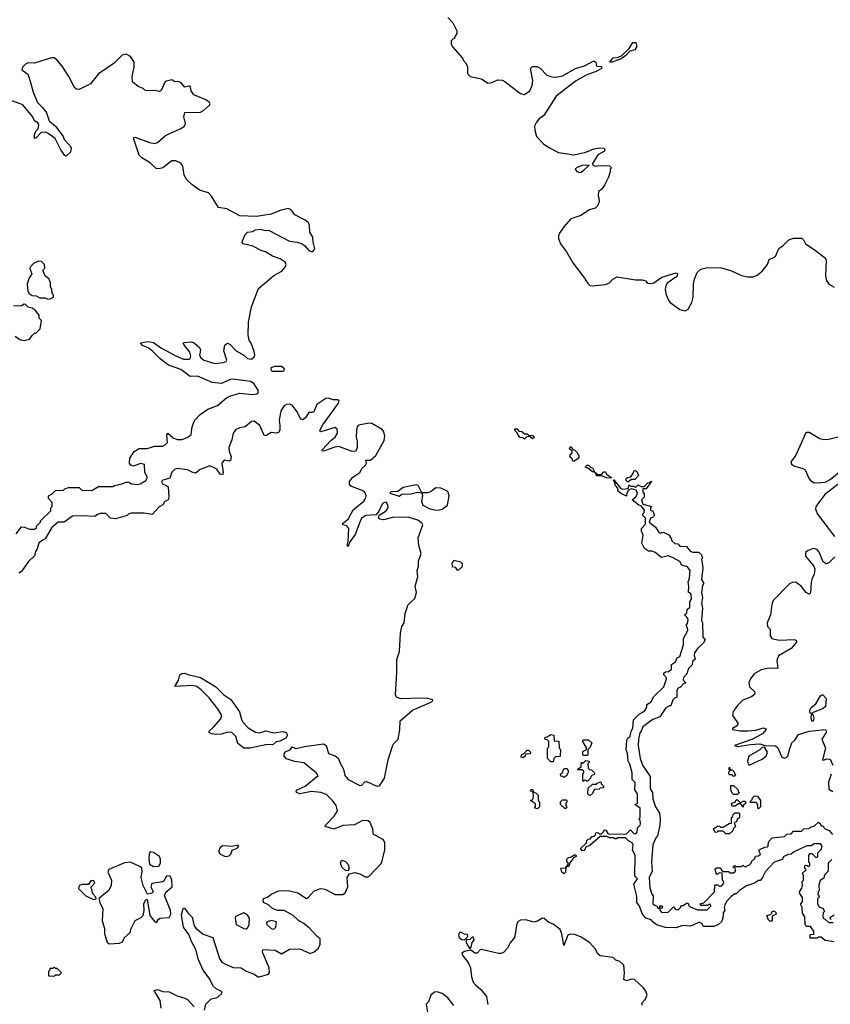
# Model space of a CAD drawing. Extents: x 2494118 to 2687960, y 757339 to 915227.
# Tile 297 of 364: x 2656340 to 2662546, y 837845 to 845379. Entities that reach past the tile are written whole.
import ezdxf

# ---------------------------------------------------------------- set-up
doc = ezdxf.new("R2010")
doc.units = 0

msp = doc.modelspace()

# ---------------------------------------------------------------- linework, layer by layer
at = {"layer": '0CON20XD'}
for points in [[(2659617.5, 845395), (2659656.7, 845355), (2659687.5, 845295), (2659687, 845273), (2659670, 845245), (2659670, 845235), (2659655, 845230), (2659643, 845217), (2659643, 845193), (2659655, 845170), (2659730, 845085), (2659735, 845070), (2659757.5, 845045), (2659767.5, 845015), (2659768.3, 844968.3), (2659790, 844945), (2659875, 844927.5), (2659925, 844892.5), (2659955, 844897.5), (2660000.7, 844919.3), (2660035, 844917.5), (2660055, 844907.5), (2660155, 844826.2), (2660175, 844813.8), (2660205, 844806.7), (2660245.9, 844834.1), (2660263.3, 844875), (2660268, 844915), (2660250, 845005), (2660265, 845020), (2660301.7, 845021.7), (2660325, 845007.5), (2660375.9, 844955.9), (2660415, 844942), (2660445, 844938.8), (2660495, 844950), (2660595, 845006.4), (2660663.8, 845025), (2660735.4, 845065.4), (2660751.4, 845055), (2660755, 845024.2), (2660795, 845021.2), (2660794.3, 845005), (2660759.2, 844985), (2660676.9, 844955), (2660595, 844910), (2660446.9, 844795), (2660352.2, 844645), (2660315, 844618.5), (2660295.6, 844595), (2660281.9, 844565), (2660282.9, 844535), (2660297.5, 844485), (2660349.6, 844429.6), (2660390.6, 844400.6), (2660465, 844363.3), (2660585, 844345.7), (2660673.4, 844366.6), (2660735, 844391.5), (2660779.1, 844399.1), (2660813.3, 844395), (2660820, 844385), (2660816.4, 844373.6), (2660766.2, 844345), (2660722.5, 844275), (2660730, 844265), (2660748.3, 844258.3), (2660785, 844263.3), (2660855, 844260), (2660870, 844245), (2660860, 844235), (2660860, 844215), (2660847.5, 844175), (2660817, 844113), (2660795, 844080), (2660770, 844065), (2660767.5, 844035), (2660776.7, 843995), (2660777.5, 843985), (2660762.5, 843955), (2660745, 843937.5), (2660702.5, 843925), (2660635, 843881.9), (2660560, 843855), (2660506.4, 843793.6), (2660471.4, 843745), (2660464.4, 843725), (2660464.5, 843704.5), (2660480, 843665), (2660525, 843603.8), (2660575, 843518.8), (2660665, 843402), (2660690.2, 843360.2), (2660705, 843345.8), (2660722.5, 843342.5), (2660825, 843351.8), (2660855.4, 843364.6), (2660881.2, 843395), (2660915, 843412.5), (2661055, 843387.7), (2661105, 843389.6), (2661131.7, 843381.7), (2661145, 843361.9), (2661175, 843359.5), (2661195.8, 843365), (2661255, 843410), (2661365, 843441.2), (2661376.4, 843436.4), (2661370, 843415), (2661297.8, 843362.2), (2661286.9, 843345), (2661282.3, 843315)], [(2660875, 845054.3), (2660857.5, 845055), (2660883.2, 845086.8), (2660915, 845089.2), (2660947.7, 845102.3), (2661005, 845160), (2661035, 845203.8), (2661055.8, 845205.8), (2661064, 845175), (2661050.3, 845149.7), (2661011.2, 845138.8), (2660980, 845105), (2660945, 845079.2), (2660875, 845054.3)], [(2656313.9, 841446.1), (2656355, 841497.5), (2656377, 841497), (2656415, 841480), (2656455, 841480), (2656468.3, 841491.7), (2656470, 841505), (2656500, 841535), (2656500, 841545), (2656578.3, 841621.7), (2656580, 841645), (2656590, 841655), (2656590, 841685), (2656560, 841715), (2656561.2, 841735), (2656590, 841750), (2656615, 841775.7), (2656675, 841780), (2656685, 841790), (2656715, 841800), (2656795, 841800), (2656815, 841780), (2656893.3, 841776.7), (2656945, 841806.2), (2657053, 841807), (2657065, 841816), (2657123.6, 841826.4), (2657155, 841840), (2657175, 841840), (2657197, 841827), (2657245, 841822.5), (2657263.3, 841826.7), (2657307, 841853), (2657320, 841875), (2657298.6, 841915), (2657296.6, 841976.6), (2657265, 841983.6), (2657212.5, 841962.5), (2657195, 841968.8), (2657180, 841985), (2657183.9, 842025), (2657216.5, 842075), (2657255, 842098), (2657315, 842097.4), (2657375, 842115.7), (2657433, 842117), (2657454.6, 842125), (2657471.8, 842145), (2657466.9, 842203.1), (2657475, 842214.2), (2657515, 842179.3), (2657545, 842166.9), (2657585, 842167.2), (2657628.6, 842185), (2657653.6, 842206.4), (2657661.1, 842265), (2657678.8, 842311.2), (2657722.9, 842357.1), (2657780.9, 842399.1), (2657855, 842426.6), (2657923.2, 842486.8), (2657955, 842501.5), (2658025, 842520.2), (2658125, 842510.4), (2658155, 842515.3), (2658165.3, 842525), (2658164.7, 842545), (2658133.3, 842595), (2658108.3, 842611.7), (2657975, 842628.9), (2657952.2, 842625), (2657885, 842594.8), (2657815, 842604.3), (2657701.1, 842651.1), (2657645, 842648.2), (2657575, 842702.4), (2657478.6, 842735), (2657415, 842783.1), (2657355.7, 842845), (2657325, 842867.5), (2657281.2, 842885), (2657264.1, 842905.9), (2657325, 842916.7), (2657365, 842908.9), (2657426.1, 842866.1), (2657535, 842806.5), (2657595, 842781.5), (2657638.9, 842781.1), (2657645.5, 842785), (2657650.9, 842805), (2657643.1, 842835), (2657596.7, 842895), (2657592.5, 842905), (2657600, 842910), (2657654.2, 842914.2), (2657675.5, 842905.6), (2657714.2, 842874.2), (2657723.8, 842855), (2657720.8, 842835), (2657716.9, 842815), (2657723.3, 842795), (2657748.8, 842775), (2657835, 842748.1), (2657897.5, 842755), (2657920, 842765), (2657926.2, 842775), (2657904, 842845), (2657911.7, 842888.3), (2657925, 842902.5), (2657935, 842903.3), (2657952.5, 842895), (2657996.7, 842845), (2658055, 842812), (2658085, 842786.2), (2658115, 842782), (2658135, 842800), (2658140, 842815), (2658135, 842840), (2658113.3, 842905), (2658098, 842928), (2658088.8, 842965), (2658092, 843065), (2658115, 843182.5), (2658168.3, 843321.7), (2658285, 843421.2), (2658346.7, 843455), (2658373.3, 843485), (2658380, 843505), (2658373, 843523), (2658335, 843548.8), (2658275, 843568.8), (2658223.3, 843603.3), (2658195, 843611.2), (2658125, 843646.7), (2658050, 843665), (2658042.5, 843675), (2658045, 843687.5), (2658067.5, 843735), (2658085, 843752.5), (2658121.7, 843758.3), (2658145, 843772.5), (2658185, 843777.5), (2658208.3, 843768.3), (2658250, 843765), (2658405, 843684), (2658465, 843677.5), (2658496.8, 843666.8), (2658521.9, 843651.9), (2658555, 843614.4), (2658575, 843604.3), (2658585, 843606), (2658598.6, 843625), (2658586.3, 843676.3), (2658585.6, 843715), (2658562.7, 843752.7), (2658558.6, 843805), (2658550, 843825), (2658526.2, 843846.2), (2658446.2, 843885), (2658415, 843926.2), (2658395.5, 843935.5), (2658335, 843919.3), (2658265, 843890), (2658153.9, 843873.9), (2658025, 843878), (2657925, 843931.2), (2657863.1, 843943.1), (2657808.8, 844028.8), (2657785, 844053.3), (2657715.7, 844075.7), (2657657, 844117), (2657619.2, 844155), (2657599.1, 844189.1), (2657589.1, 844259.1), (2657575, 844282), (2657535, 844299.2), (2657505, 844299.2), (2657435.4, 844244.6), (2657405, 844237.5), (2657385, 844240), (2657338.8, 844285), (2657275, 844322), (2657255, 844343.8), (2657213.8, 844465), (2657215, 844477.5), (2657225, 844480), (2657335, 844438.6), (2657375, 844432.9), (2657395, 844439.2), (2657457.2, 844492.8), (2657575, 844546), (2657603.3, 844565), (2657610, 844585), (2657596.2, 844635), (2657605, 844670), (2657725, 844672.1), (2657748.6, 844685), (2657794.2, 844725), (2657797.8, 844735), (2657792.5, 844745), (2657765, 844765.6), (2657674.3, 844804.3), (2657653.3, 844835), (2657645, 844872.5), (2657605, 844862.5), (2657576.8, 844896.8), (2657555, 844905.6), (2657527.5, 844905), (2657505, 844920), (2657453, 844907), (2657423.3, 844836.7), (2657409.3, 844830.7), (2657375, 844836.7), (2657315, 844833.8), (2657299.3, 844839.3), (2657285, 844853.3), (2657247.7, 844867.7), (2657203.9, 844903.9), (2657201.2, 844945), (2657216, 845015), (2657216.2, 845055), (2657187.7, 845097.7), (2657155, 845116.7), (2657125, 845106.7), (2657064.1, 845045.9), (2656945, 844966), (2656881.7, 844888.3), (2656795, 844844.2), (2656775, 844848), (2656760.7, 844860.7), (2656716.5, 844945), (2656665, 845022.9), (2656625, 845073.1), (2656605, 845087.1), (2656585, 845086.4), (2656455, 845046.9), (2656405, 845048.9), (2656385, 845040), (2656362.9, 845015), (2656358, 844995), (2656401.7, 844961.7), (2656419.6, 844909.6), (2656443.8, 844825), (2656477.1, 844745), (2656518.1, 844705), (2656545, 844666.2), (2656565.7, 844605.7), (2656614, 844565), (2656672, 844485), (2656682.1, 844462.1), (2656728, 844415), (2656733.8, 844395), (2656728.8, 844365), (2656695, 844335.8), (2656685, 844340), (2656655, 844382.9), (2656611.2, 844471.2), (2656559.6, 844509.6), (2656535, 844519.2), (2656505, 844516.2), (2656465, 844473.8), (2656455, 844470), (2656455, 844497.5), (2656465, 844526.7), (2656481.2, 844545), (2656486.4, 844576.4), (2656479.3, 844589.3), (2656455, 844606.2), (2656438.8, 844638.8), (2656365, 844726.7), (2656261.1, 844765)], [(2660625, 844210), (2660635, 844213.3), (2660655.8, 844224.2), (2660700, 844265), (2660645, 844263.8), (2660602.5, 844245), (2660592.5, 844235), (2660605, 844217.5), (2660625, 844210)], [(2661282.3, 843315), (2661288.9, 843275), (2661308.9, 843228.9), (2661320.8, 843215), (2661395, 843160.4), (2661435, 843151.1), (2661457.9, 843165), (2661485, 843215.7), (2661494.8, 843255), (2661499, 843355), (2661506.6, 843395), (2661525.7, 843444.3), (2661555, 843470), (2661605, 843483.4), (2661711.6, 843481.6), (2661788.2, 843458.2), (2661865, 843422.3), (2661915, 843412.8), (2661955, 843412.8), (2661985, 843424.6), (2662025, 843456.2), (2662065.4, 843505), (2662078.1, 843545), (2662125, 843567.1), (2662150.5, 843629.5), (2662181.2, 843648.8), (2662226.9, 843695), (2662265, 843707.9), (2662326.5, 843706.5), (2662341.2, 843695), (2662356.7, 843665), (2662421.2, 843621.2), (2662508.1, 843555), (2662514.6, 843534.5), (2662509.4, 843425), (2662515, 843388.8), (2662535, 843356.7), (2662575, 843332.5)], [(2656555, 843240), (2656575, 843242.5), (2656600, 843255), (2656600, 843275), (2656590, 843285), (2656587, 843317), (2656577.5, 843335), (2656577.5, 843365), (2656565, 843392.5), (2656535, 843420), (2656520, 843455), (2656520, 843465), (2656532.5, 843477.5), (2656530, 843505), (2656508.3, 843528.3), (2656485, 843532.5), (2656445, 843513.3), (2656421.2, 843485), (2656418.8, 843475), (2656432.5, 843435), (2656413.8, 843405), (2656396.7, 843355), (2656403, 843303), (2656413.6, 843283.6), (2656435, 843270), (2656466.4, 843266.4), (2656495, 843250), (2656535, 843250), (2656555, 843240)], [(2656305, 842956.7), (2656342.3, 842932.3), (2656375, 842923.3), (2656416.2, 842933.8), (2656437, 842963), (2656455, 842980), (2656465, 842980), (2656497, 843013), (2656507, 843077), (2656490, 843095), (2656488.3, 843118.3), (2656457.7, 843157.7), (2656435, 843172.5), (2656405, 843180), (2656385, 843200), (2656375, 843202.5), (2656355, 843190), (2656293, 843187)], [(2658275, 842688.8), (2658355, 842689.2), (2658363.8, 842695), (2658367, 842707), (2658345, 842725.7), (2658294.1, 842725.9), (2658263.8, 842715), (2658264.2, 842695), (2658275, 842688.8)], [(2657755, 837799.5), (2657764.4, 837845), (2657771.8, 837855), (2657805, 837886.5), (2657845, 837894.5), (2657863.3, 837905), (2657885.9, 837925), (2657891.3, 837941.3), (2657845, 837963.4), (2657822.7, 837982.7), (2657795, 838038.6), (2657745.4, 838105.4), (2657708.9, 838185), (2657689.3, 838265), (2657655.8, 838325), (2657635, 838380), (2657593.6, 838435), (2657579.4, 838529.4), (2657591.1, 838578.9), (2657595, 838584.2), (2657605, 838577.8), (2657627.1, 838545), (2657661.3, 838511.3), (2657677.1, 838445), (2657688.8, 838428.8), (2657745, 838382.2), (2657818.5, 838355), (2657871, 838195), (2657888.5, 838168.5), (2657915, 838151), (2657975, 838125.6), (2658035, 838123.3), (2658075, 838099.2), (2658129.2, 838079.2), (2658164.8, 838054.8), (2658175, 838056), (2658244.2, 838075), (2658252.2, 838087.8), (2658249.4, 838125), (2658198.1, 838245), (2658202, 838265), (2658295, 838258.8), (2658345, 838231.5), (2658405, 838265.8), (2658485, 838269.2), (2658563.5, 838233.5), (2658595, 838245.6), (2658628.6, 838275), (2658640.8, 838305), (2658641.2, 838345), (2658615, 838365.6), (2658558.8, 838428.8), (2658515, 838463.2), (2658475, 838485.2), (2658435, 838523.3), (2658365, 838561.8), (2658315, 838563), (2658275, 838578.1), (2658245.9, 838605.9), (2658211.6, 838621.6), (2658204.4, 838635), (2658206.7, 838655), (2658238, 838665), (2658265, 838687.5), (2658325, 838713.3), (2658395, 838715.6), (2658468.5, 838698.5), (2658535, 838654.5), (2658548.1, 838661.9), (2658595, 838713.9), (2658645, 838731.3), (2658675, 838727), (2658755, 838684.2), (2658815, 838684.2), (2658832, 838698), (2658853.3, 838745), (2658848.2, 838815), (2658865, 838842.5), (2658905, 838852.5), (2658945, 838842.5), (2658985, 838820.5), (2659005, 838820), (2659015, 838826.6), (2659109, 838925), (2659136.7, 839025), (2659136.7, 839085), (2659123.1, 839105), (2659048.8, 839145), (2659044, 839185), (2659022.9, 839235), (2659008.5, 839248.5), (2658965, 839250.8), (2658902.2, 839217.8), (2658813.6, 839213.6), (2658744.8, 839184.8), (2658680, 839205), (2658680.4, 839215), (2658747.1, 839285), (2658773.5, 839325), (2658763.8, 839365), (2658735.2, 839405.2), (2658689.2, 839449.2), (2658645.7, 839465), (2658575, 839474.2), (2658485, 839456), (2658460, 839465), (2658457.9, 839475), (2658465, 839487.1), (2658524.5, 839515), (2658624, 839595), (2658608.9, 839615), (2658515, 839692), (2658445, 839703.2), (2658382.6, 839722.6), (2658365.8, 839745), (2658365.4, 839765), (2658374.1, 839775.9), (2658414.4, 839795), (2658425, 839814.2), (2658455, 839802.9), (2658521.2, 839818.9), (2658665, 839838.1), (2658686.6, 839826.6), (2658705, 839763.3), (2658755.9, 839745.9), (2658778, 839728), (2658795.2, 839685.2), (2658820, 839645), (2658828.1, 839595), (2658855, 839564.8), (2658945, 839520), (2658959.4, 839520.6), (2658983.1, 839546.9), (2658995, 839550.7), (2659075, 839514.6), (2659095, 839515.7), (2659132, 839575), (2659160, 839715), (2659195, 839820), (2659205, 839840), (2659236.4, 839873.6), (2659250, 839945), (2659253.3, 840015), (2659346.7, 840095), (2659483.3, 840155), (2659500, 840165), (2659502.5, 840175), (2659464.4, 840184.4), (2659405, 840188.2), (2659255, 840181.5), (2659223.8, 840195), (2659216.7, 840213.3), (2659227.5, 840385), (2659227, 840483), (2659246.7, 840545), (2659256.2, 840685), (2659266.7, 840735), (2659282.5, 840765), (2659290, 840835), (2659313.3, 840905), (2659365, 840950), (2659377.5, 840995), (2659367.5, 841045), (2659387.5, 841115), (2659383.3, 841165), (2659392.5, 841195), (2659393.3, 841235), (2659413.3, 841295), (2659395.8, 841355.8), (2659390, 841415), (2659426.7, 841515), (2659422.5, 841525), (2659389.1, 841549.1), (2659315, 841571.9), (2659195, 841571.1), (2659125, 841552.5), (2659096.4, 841556.4), (2659087.5, 841565), (2659093.3, 841586.7), (2659145, 841620), (2659161.2, 841645), (2659157.7, 841667.7), (2659145, 841686.7), (2659125, 841681.2), (2659115, 841671.2), (2659090.4, 841619.5), (2659069.3, 841590.7), (2658990, 841585), (2658957.5, 841565), (2658943.6, 841535), (2658908.8, 841441.2), (2658867.5, 841385), (2658855, 841347.5), (2658847.5, 841355), (2658854.6, 841385.4), (2658859.7, 841485), (2658845, 841507.3), (2658814.6, 841514.6), (2658810.8, 841525), (2658855, 841556.5), (2658892.1, 841627.9), (2658975, 841695.6), (2658988.5, 841715), (2658992.1, 841735), (2658985, 841760), (2658975, 841771.1), (2658875, 841808.8), (2658864.2, 841825), (2658865.8, 841845), (2658891.3, 841878.7), (2658945.4, 841914.6), (2658961.9, 841948.1), (2658988.8, 841971.2), (2658994, 841985), (2658990, 842010), (2659025, 842010), (2659066.7, 842045), (2659130.7, 842159.3), (2659136.4, 842193.6), (2659128.8, 842225), (2659115, 842243.3), (2659035, 842288.8), (2659015, 842291.2), (2658935, 842276.2), (2658924.2, 842265), (2658918.3, 842238.3), (2658916.2, 842185), (2658923.8, 842155), (2658923.6, 842106.4), (2658913.3, 842076.7), (2658885, 842076), (2658782.4, 842112.4), (2658751.7, 842108.3), (2658665, 842077.5), (2658655, 842080), (2658655, 842086.7), (2658725, 842161.5), (2658755.7, 842184.2), (2658772.5, 842215), (2658770, 842245), (2658755, 842257.5), (2658645, 842224.3), (2658639.2, 842235), (2658662, 842278), (2658781.5, 842445), (2658785.4, 842465), (2658775, 842470.9), (2658741.3, 842471.3), (2658705, 842484.4), (2658685, 842480.9), (2658613.8, 842435), (2658591.2, 842378.8), (2658577.7, 842372.3), (2658555, 842372.5), (2658525, 842331.2), (2658505, 842316.7), (2658491.2, 842325), (2658465, 842377.5), (2658425, 842430), (2658405, 842438.4), (2658381.9, 842435), (2658365, 842424.5), (2658340.3, 842385), (2658326.8, 842315), (2658332, 842275)], [(2658332, 842275), (2658331.7, 842238.3), (2658320.6, 842219.4), (2658305, 842215.5), (2658265, 842220), (2658225, 842194.4), (2658215, 842198.6), (2658205, 842214.2), (2658179.2, 842275), (2658135, 842307.9), (2658114.5, 842305), (2658067.3, 842262.7), (2658025, 842256.6), (2657995, 842242.9), (2657975, 842215.6), (2657964.4, 842165), (2657940.9, 842105), (2657943.5, 842076.5), (2657958, 842035), (2657955, 842006.7), (2657945, 842000), (2657905, 842008.4), (2657887.2, 841985), (2657897.5, 841915), (2657892.9, 841897.1), (2657875, 841900.9), (2657848.7, 841938.7), (2657795, 841966.5), (2657721.5, 841938.5), (2657685, 841910.5), (2657665, 841914), (2657625, 841934.6), (2657545, 841944.1), (2657525, 841937.7), (2657504.3, 841915.7), (2657489.1, 841870.9), (2657436.7, 841855), (2657426.7, 841845), (2657436.1, 841826.1), (2657465, 841816), (2657476, 841805), (2657482.5, 841725), (2657477.5, 841705), (2657449.3, 841690.7), (2657435, 841667.5), (2657407.7, 841652.3), (2657355, 841593.3), (2657292.3, 841602.3), (2657195, 841602), (2657173.3, 841596.7), (2657162.5, 841585), (2657075, 841560), (2657035, 841564.2), (2657000, 841600), (2656958.3, 841601.7), (2656935.9, 841594.1), (2656915, 841577.5), (2656815, 841583.1), (2656745, 841580), (2656680, 841535), (2656636, 841534), (2656586.1, 841493.9), (2656535, 841407.5), (2656507.5, 841392.5), (2656487.5, 841372.5), (2656475, 841330), (2656461.2, 841308.8), (2656455, 841277.5), (2656407.7, 841232.3), (2656355, 841157.5), (2656335, 841143.1)], [(2660205, 842170), (2660195, 842180), (2660171.7, 842181.7), (2660155, 842200), (2660148.3, 842218.3), (2660130, 842235), (2660131.7, 842248.3), (2660148.3, 842248.3), (2660161.7, 842231.7), (2660185, 842227.5), (2660205, 842210), (2660225, 842210), (2660235, 842200), (2660268.3, 842198.3), (2660280, 842185), (2660265, 842172.5), (2660245, 842190), (2660221.7, 842188.3), (2660205, 842170)], [(2662635, 842193.1), (2662535, 842165.8), (2662495, 842163.9), (2662465, 842171.9), (2662385, 842219.7), (2662365, 842220), (2662355, 842212.5), (2662282, 842048), (2662242.5, 841995), (2662248.7, 841978.7), (2662265.4, 841965.4), (2662335, 841944.6), (2662353.6, 841933.6), (2662380.3, 841870.3), (2662392.8, 841852.7), (2662418.6, 841838.6), (2662445, 841835.3), (2662505, 841841.5), (2662545, 841860), (2662625, 841927.5)], [(2660585, 842000), (2660575, 842000), (2660568.3, 842018.3), (2660552.5, 842035), (2660553, 842047), (2660570, 842065), (2660568.3, 842078.3), (2660550, 842095), (2660555, 842110), (2660565, 842110), (2660571.7, 842091.7), (2660590, 842085), (2660610, 842065), (2660611.7, 842051.7), (2660620, 842045), (2660620, 842025), (2660585, 842000)], [(2660865, 841870), (2660833, 841873), (2660795, 841890), (2660755, 841890), (2660750, 841910), (2660740, 841920), (2660725, 841920), (2660688.3, 841948.3), (2660670, 841955), (2660685, 841970), (2660695, 841970), (2660711.7, 841951.7), (2660725, 841950), (2660740, 841920), (2660765, 841900), (2660795, 841900), (2660811.7, 841918.3), (2660825, 841920), (2660831.7, 841901.7), (2660870, 841875), (2660865, 841870)], [(2660995, 841840), (2660980, 841855), (2660981.7, 841868.3), (2660993, 841877), (2661018.3, 841881.7), (2661038.3, 841911.7), (2661041.7, 841928.3), (2661055, 841930), (2661068.3, 841918.3), (2661078.3, 841891.7), (2661048.3, 841861.7), (2661025, 841860), (2660995, 841840)], [(2659545, 841626.7), (2659575, 841634.3), (2659614.2, 841665), (2659628.8, 841735), (2659621.2, 841765), (2659611.2, 841775), (2659563.3, 841795), (2659525, 841797.1), (2659489.8, 841770.2), (2659465, 841760), (2659420, 841760), (2659392, 841815), (2659375, 841820.6), (2659275, 841800.8), (2659235, 841770), (2659185, 841766.2), (2659173.3, 841755), (2659245, 841734), (2659265, 841748.8), (2659335, 841750), (2659385, 841763.3), (2659420, 841760), (2659423.3, 841735), (2659416, 841695), (2659426.2, 841665), (2659475, 841639.4), (2659515, 841627.5), (2659545, 841626.7)], [(2662575, 838323.3), (2662505, 838332.5), (2662475, 838360), (2662455, 838360), (2662445, 838350), (2662391.7, 838351.7), (2662391.7, 838378.3), (2662418.3, 838381.7), (2662420, 838405), (2662395, 838440), (2662365, 838440), (2662353, 838453), (2662350, 838515), (2662333, 838543), (2662330, 838585), (2662320, 838605), (2662320, 838615), (2662331.7, 838628.3), (2662331.7, 838661.7), (2662311.7, 838691.7), (2662310, 838705), (2662327, 838733), (2662332.5, 838755), (2662330, 838785), (2662340, 838795), (2662340, 838835), (2662330, 838845), (2662360, 838875), (2662350, 838885), (2662350, 838905), (2662355, 838910), (2662368.3, 838908.3), (2662375, 838900), (2662390, 838905), (2662390, 838925), (2662380, 838935), (2662380, 838985), (2662391.7, 838998.3), (2662405, 839000), (2662431.7, 838971.7), (2662445, 838970), (2662450, 838975), (2662450, 839005), (2662475, 839030), (2662482.5, 839055), (2662471.7, 839071.7), (2662418.3, 839071.7), (2662401.7, 839058.3), (2662365, 839056.7), (2662313, 839033), (2662265, 839010), (2662247, 838993), (2662225, 838992.5), (2662190, 838975), (2662177, 838953), (2662115, 838932.5), (2662050, 838860), (2662025, 838810), (2662008.3, 838791.7), (2661995, 838792.5), (2661965, 838772.5), (2661905, 838752.5), (2661850, 838715), (2661825, 838690), (2661815, 838690), (2661785, 838667.5), (2661752.5, 838635), (2661737.5, 838605), (2661732.5, 838585), (2661737.5, 838565), (2661726.7, 838545), (2661723.3, 838505), (2661713.6, 838476.4), (2661690, 838455), (2661655, 838440), (2661575, 838440), (2661563, 838463), (2661545, 838472.5), (2661475, 838442.5), (2661415, 838448.6), (2661365, 838431.1), (2661285, 838431.5), (2661215, 838454.3), (2661187.5, 838475), (2661175, 838492.5), (2661134.1, 838504.1), (2661107.5, 838535), (2661082, 838602), (2661063.8, 838625), (2661063.6, 838673.6), (2661042.5, 838765), (2661070, 838805), (2661050, 838825), (2661052.5, 838985), (2661032.5, 839025), (2661037.5, 839065), (2661030, 839080), (2661000, 839095), (2660985, 839110), (2660975, 839120), (2660915, 839120), (2660908.3, 839111.7), (2660895, 839110), (2660885, 839120), (2660855, 839120), (2660835, 839130), (2660785, 839130), (2660705, 839060), (2660671.7, 839048.3), (2660670, 839035), (2660658.3, 839021.7), (2660645, 839020), (2660633, 839037), (2660678.3, 839081.7), (2660681.7, 839098.3), (2660691.7, 839108.3), (2660708.3, 839111.7), (2660721.7, 839128.3), (2660738.3, 839131.7), (2660748.3, 839141.7), (2660751.7, 839158.3), (2660765, 839160), (2660775, 839150), (2660795, 839150), (2660810, 839165), (2660815, 839180), (2660828.3, 839178.3), (2660841.7, 839151.7), (2660855, 839147.5), (2660985, 839150), (2661015, 839180), (2661045, 839150), (2661058.3, 839151.7), (2661068.3, 839161.7), (2661070, 839195), (2661090, 839215), (2661092.5, 839225), (2661090, 839255), (2661080, 839265), (2661090, 839275), (2661090, 839345), (2661050, 839375), (2661070, 839385), (2661070, 839455), (2661050, 839485), (2661051.7, 839541.7), (2661030, 839565), (2661030, 839615), (2661011.7, 839681.7), (2660998.3, 839708.3), (2660993.3, 839765), (2660981.7, 839791.7), (2660988.6, 839865), (2660995, 839880.8), (2661012.9, 839897.1), (2661020, 839935), (2661032.8, 839957.2), (2661039.3, 840020.7), (2661083.6, 840066.4), (2661123, 840087), (2661141.7, 840118.3), (2661141.7, 840138.3), (2661175, 840160), (2661191.7, 840198.3), (2661272.5, 840275), (2661292.5, 840335), (2661288.3, 840348.3), (2661270, 840365), (2661271.7, 840378.3), (2661285, 840390), (2661308.3, 840391.7), (2661329.3, 840410.7), (2661330, 840445), (2661360, 840465), (2661373.6, 840496.4), (2661393.3, 840506.7), (2661422.5, 840595), (2661422.5, 840645), (2661453.8, 840705), (2661453.3, 840725), (2661442.5, 840745), (2661451.7, 840758.3), (2661456.4, 840786.4), (2661450, 840805), (2661430, 840825), (2661448.3, 840841.7), (2661450, 840865), (2661470, 840885), (2661470, 840925), (2661483.9, 840946.1), (2661480.7, 840980.7), (2661472.5, 840992.5), (2661460, 840995), (2661463.3, 841045), (2661457.5, 841075), (2661467.5, 841105), (2661472.5, 841165), (2661453.3, 841193.3), (2661410, 841205), (2661393.3, 841233.3), (2661341.7, 841261.7), (2661305, 841276.7), (2661253, 841263), (2661205, 841302.5), (2661181.7, 841311.7), (2661153.6, 841313.6), (2661123.6, 841333.6), (2661103.6, 841373.6), (2661112.5, 841435), (2661100, 841465), (2661100, 841485), (2661131.7, 841518.3), (2661130, 841565), (2661110, 841585), (2661111.7, 841598.3), (2661121.7, 841608.3), (2661122.5, 841625), (2661098.3, 841658.3), (2661080, 841665), (2661030, 841705), (2661058.3, 841731.7), (2661070, 841755), (2661058.3, 841778.3), (2661025, 841790), (2661000, 841780), (2660987.5, 841755), (2660985, 841732.5), (2660940, 841755), (2660920, 841775), (2660920, 841795), (2660900, 841815), (2660890, 841850), (2660882.5, 841855), (2660888.3, 841858.3), (2660941.7, 841791.7), (2660957, 841787), (2660998.3, 841791.7), (2661005, 841820), (2661015, 841810), (2661045, 841810), (2661055, 841800), (2661075, 841820), (2661098.3, 841808.3), (2661121.7, 841808.3), (2661150, 841835), (2661170, 841840), (2661175, 841847.5), (2661180, 841845), (2661170, 841835)], [(2661170, 841835), (2661135, 841790), (2661111.7, 841788.3), (2661110, 841765), (2661120, 841755), (2661120, 841725), (2661100, 841705), (2661111.7, 841671.7), (2661180, 841655), (2661170, 841645), (2661170, 841625), (2661188.3, 841618.3), (2661200, 841585), (2661185, 841570), (2661170, 841565), (2661160, 841535), (2661206.4, 841496.4), (2661230.7, 841460.7), (2661245, 841450), (2661265, 841457.5), (2661308.3, 841438.3), (2661328.3, 841408.3), (2661331.7, 841391.7), (2661355, 841370), (2661378.3, 841368.3), (2661395, 841350), (2661445, 841347.5), (2661473.6, 841313.6), (2661493.6, 841303.6), (2661540, 841305), (2661560, 841285), (2661561.7, 841271.7), (2661570, 841265), (2661560, 841255), (2661570, 841185), (2661560, 841095), (2661577.5, 841065), (2661568.3, 841051.7), (2661560, 840995), (2661567.5, 840955), (2661560, 840915), (2661567.5, 840875), (2661560, 840785), (2661567, 840763), (2661570, 840655), (2661587.5, 840635), (2661575, 840610), (2661530.7, 840569.3), (2661506.4, 840533.6), (2661503.3, 840513.3), (2661510, 840485), (2661491.7, 840468.3), (2661487, 840443), (2661460, 840415), (2661447, 840373), (2661422.5, 840345), (2661420, 840325), (2661440, 840305), (2661421.7, 840298.3), (2661398.3, 840271.7), (2661380, 840265), (2661370, 840245), (2661370, 840195), (2661351.7, 840188.3), (2661340, 840175), (2661325, 840130), (2661315, 840130), (2661287, 840113), (2661240, 840045), (2661186.9, 840023.1), (2661152.2, 839997.8), (2661111.5, 839968.5), (2661098.2, 839935), (2661087.1, 839922.9), (2661076.7, 839875), (2661076, 839825), (2661090, 839725), (2661107.5, 839675), (2661167, 839587), (2661166.7, 839495), (2661183.3, 839465), (2661187, 839417), (2661207.5, 839355), (2661237, 839307), (2661243, 839263), (2661240, 839215), (2661222.5, 839135), (2661206.7, 839113.3), (2661187.5, 839065), (2661177.5, 838935), (2661182.5, 838865), (2661160, 838815), (2661163.3, 838735), (2661178.3, 838688.3), (2661190, 838675), (2661187.5, 838615), (2661205, 838600), (2661218.3, 838598.3), (2661225, 838580), (2661240, 838580), (2661241.7, 838598.3), (2661258.3, 838598.3), (2661260, 838585), (2661255, 838580), (2661240, 838580), (2661240, 838565), (2661255, 838547.5), (2661305, 838550), (2661345, 838590), (2661361.7, 838571.7), (2661381.7, 838568.3), (2661400, 838585), (2661405, 838600), (2661418.3, 838601.7), (2661445, 838620), (2661458.3, 838618.3), (2661461.7, 838601.7), (2661471.7, 838591.7), (2661528.3, 838568.3), (2661601.7, 838568.3), (2661630, 838595), (2661628.3, 838608.3), (2661615, 838610), (2661605, 838600), (2661555, 838600), (2661550, 838615), (2661578.3, 838621.7), (2661660, 838705), (2661661.7, 838758.3), (2661685, 838760), (2661695, 838750), (2661705, 838750), (2661715, 838752.5), (2661730, 838775), (2661728.3, 838788.3), (2661720, 838795), (2661718.3, 838848.3), (2661695, 838850), (2661685, 838840), (2661671.7, 838841.7), (2661670, 838865), (2661661.7, 838878.3), (2661675, 838890), (2661705, 838890), (2661711.7, 838871.7), (2661725, 838860), (2661765, 838860), (2661775, 838850), (2661805, 838850), (2661820, 838865), (2661818.3, 838888.3), (2661800, 838895), (2661811.7, 838908.3), (2661825, 838900), (2661865, 838900), (2661875, 838910), (2661885, 838900), (2661905, 838900), (2661911.7, 838908.3), (2661925, 838910), (2661940, 838925), (2661941.7, 838938.3), (2661968.3, 838961.7), (2661971.7, 838978.3), (2661995, 838980), (2662010, 838995), (2662000, 839015), (2662001.7, 839028.3), (2662045, 839047.5), (2662065, 839050), (2662070, 839055), (2662071.7, 839088.3), (2662101.7, 839118.3), (2662195, 839130), (2662213, 839147), (2662245, 839150), (2662265, 839170), (2662325, 839170), (2662343, 839187), (2662385, 839190), (2662395, 839200), (2662425, 839210), (2662455, 839240), (2662468.3, 839228.3), (2662475, 839210), (2662485, 839210), (2662507.5, 839187.5), (2662536, 839176), (2662562.5, 839145)], [(2662615, 841833), (2662502.9, 841745), (2662435.5, 841655), (2662432.9, 841632.9), (2662447.5, 841595), (2662577.1, 841425)], [(2662579.8, 841270.2), (2662535, 841222.9), (2662515, 841216), (2662491.7, 841231.7), (2662461.4, 841305), (2662445, 841324.2), (2662415, 841332.9), (2662375, 841318), (2662355, 841302.5), (2662355.8, 841275), (2662418.6, 841198.6), (2662426, 841175), (2662422.5, 841135), (2662405.8, 841105), (2662398, 841075), (2662395, 840992.5), (2662385, 840984), (2662360, 840995), (2662321.5, 841045), (2662285, 841073.1), (2662265, 841076.2), (2662234.9, 841065.1), (2662108.7, 840935), (2662099, 840905), (2662088.6, 840825), (2662062.9, 840762.9), (2662065.7, 840735.7), (2662086, 840715), (2662086.4, 840665), (2662097.5, 840645), (2662155, 840631.8), (2662275, 840636), (2662287.5, 840627.5), (2662288, 840615), (2662245, 840566.4), (2662148.5, 840511.5), (2662136.6, 840475), (2662145, 840414.3), (2662073.5, 840416.5), (2662015.2, 840404.8), (2661963.5, 840375), (2661934.2, 840335), (2661920.9, 840305), (2661926.8, 840275), (2661968.5, 840235), (2661964.5, 840215), (2661941.2, 840198.8), (2661875, 840172.2), (2661835, 840132.5), (2661803.1, 840085), (2661797.1, 840055), (2661840.8, 839995), (2661827.4, 839972.6), (2661796.7, 839955), (2661797, 839947), (2661856.6, 839936.6), (2661915, 839937.2), (2661976.4, 839943.6), (2662035, 839961.2), (2662052.5, 839955), (2662052.5, 839945), (2662026.7, 839915), (2661945, 839872), (2661812.5, 839825), (2661835, 839816.7), (2661935, 839833.2), (2662005, 839837.1), (2662045, 839825.8), (2662125, 839823.1), (2662145, 839808), (2662175, 839737.1), (2662195, 839727.5), (2662214, 839735), (2662220.8, 839745), (2662235, 839802.5), (2662250.8, 839845), (2662275, 839865.7), (2662301.7, 839908.3), (2662385, 839935.9), (2662507.7, 839947.7), (2662515, 839938.8), (2662513.4, 839925), (2662480.5, 839875), (2662508.2, 839805), (2662486.7, 839716.7), (2662495, 839712), (2662516.9, 839723.1), (2662545, 839720.8), (2662563.9, 839673.9)], [(2659688.3, 841168.3), (2659705, 841172.5), (2659730, 841195), (2659730, 841215), (2659717, 841227), (2659665, 841240), (2659648.3, 841221.7), (2659650, 841195), (2659675, 841190), (2659688.3, 841168.3)], [(2658105, 839803.9), (2658055, 839805.8), (2658009.7, 839839.7), (2657995, 839893.6), (2657965, 839924.7), (2657935, 839927.3), (2657885, 839911.8), (2657845, 839909.2), (2657810, 839915), (2657791.2, 839925), (2657792, 839935), (2657825.3, 839964.7), (2657880.4, 840029.5), (2657887.7, 840055), (2657856.9, 840106.9), (2657791.2, 840191.2), (2657730.4, 840250.4), (2657695.8, 840275.8), (2657665, 840283.4), (2657527.5, 840277.5), (2657555.6, 840324.4), (2657566.2, 840365), (2657582.7, 840377.3), (2657605, 840378.8), (2657627.5, 840367.5), (2657725, 840346.9), (2657841.4, 840275), (2657901.9, 840211.9), (2657956.5, 840176.5), (2658023.9, 840083.9), (2658038.1, 840025), (2658050.7, 840000.7), (2658090.1, 839960.1), (2658145, 839926.2), (2658175, 839922.3), (2658225, 839937.6), (2658285, 839922.5), (2658355, 839933.3), (2658379.5, 839925), (2658390.8, 839905), (2658378.2, 839881.7), (2658330.8, 839859.2), (2658305, 839853.6), (2658279.1, 839830.9), (2658235, 839832.5), (2658105, 839803.9)], [(2662405, 840010.7), (2662400.7, 840020.7), (2662397.9, 840045), (2662403.8, 840065), (2662388.2, 840078.2), (2662388, 840095), (2662399.8, 840115), (2662434.4, 840145), (2662470.5, 840205), (2662485, 840215.7), (2662514.6, 840184.6), (2662509.1, 840125), (2662491.2, 840108.8), (2662410, 840075), (2662405.7, 840065), (2662415, 840055.7), (2662420, 840035), (2662415, 840010.9), (2662405, 840010.7)], [(2660425, 839700), (2660405, 839700), (2660380, 839725), (2660380, 839805), (2660390, 839815), (2660390, 839855), (2660378.3, 839868.3), (2660360, 839875), (2660361.7, 839888.3), (2660378.3, 839891.7), (2660405, 839910), (2660430, 839905), (2660431.7, 839861.7), (2660468.3, 839858.3), (2660470, 839805), (2660480, 839795), (2660478.3, 839741.7), (2660441.7, 839738.3), (2660430, 839725), (2660425, 839700)], [(2660685, 839750), (2660655, 839750), (2660650, 839755), (2660651.7, 839778.3), (2660680, 839795), (2660678.3, 839808.3), (2660650, 839855), (2660655, 839870), (2660695, 839870), (2660720, 839845), (2660708.3, 839811.7), (2660690, 839795), (2660690, 839755), (2660685, 839750)], [(2660195, 839730), (2660180, 839735), (2660182.5, 839755), (2660198.3, 839761.7), (2660225, 839790), (2660235, 839790), (2660250, 839775), (2660248.3, 839761.7), (2660211.7, 839758.3), (2660210, 839745), (2660195, 839730)], [(2661925, 839674.8), (2662025, 839721), (2662054.6, 839745), (2662065.6, 839775), (2662041.7, 839811.7), (2662025, 839810.8), (2662005, 839791.5), (2661922.1, 839745), (2661912.2, 839705), (2661915.7, 839685.7), (2661925, 839674.8)], [(2660685, 839550), (2660675, 839560), (2660661.7, 839558.3), (2660655, 839550), (2660650, 839555), (2660650, 839605), (2660660, 839615), (2660658.3, 839628.3), (2660645, 839640), (2660615, 839640), (2660610, 839645), (2660638.3, 839661.7), (2660641.7, 839698.3), (2660655, 839690), (2660675, 839710), (2660700, 839705), (2660700, 839695), (2660690, 839685), (2660691.7, 839651.7), (2660701.7, 839641.7), (2660718.3, 839638.3), (2660740, 839615), (2660738.3, 839601.7), (2660721.7, 839598.3), (2660711.7, 839588.3), (2660710, 839575), (2660685, 839550)], [(2660505, 839580), (2660498.3, 839588.3), (2660481.7, 839591.7), (2660480, 839605), (2660498.3, 839621.7), (2660501.7, 839638.3), (2660511.7, 839648.3), (2660525, 839650), (2660540, 839635), (2660540, 839615), (2660531.7, 839608.3), (2660530, 839595), (2660505, 839580)], [(2661815, 839590), (2661801.7, 839591.7), (2661795, 839600), (2661771.7, 839601.7), (2661770, 839625), (2661780, 839635), (2661770, 839645), (2661775, 839660), (2661780, 839640), (2661795, 839640), (2661810, 839625), (2661811.7, 839611.7), (2661820, 839605), (2661815, 839590)], [(2660705, 839440), (2660690, 839455), (2660691.7, 839498.3), (2660725, 839530), (2660755, 839530), (2660761.7, 839538.3), (2660788.3, 839548.3), (2660791.7, 839531.7), (2660810, 839515), (2660808.3, 839501.7), (2660785, 839500), (2660775, 839490), (2660741.7, 839488.3), (2660731.7, 839478.3), (2660728.3, 839461.7), (2660705, 839440)], [(2662552, 839605), (2662531.1, 839545), (2662535, 839492.5), (2662565, 839473.3)], [(2660305, 839340), (2660280, 839345), (2660290, 839355), (2660288.3, 839378.3), (2660250, 839405), (2660268.3, 839411.7), (2660272.5, 839435), (2660270, 839470), (2660250, 839475), (2660255, 839490), (2660268.3, 839488.3), (2660270, 839470), (2660295, 839460), (2660310, 839445), (2660310, 839405), (2660320, 839395), (2660320, 839355), (2660305, 839340)], [(2661835, 839450), (2661805, 839450), (2661795, 839460), (2661783.8, 839485), (2661785, 839520), (2661805, 839520), (2661838.3, 839488.3), (2661841.7, 839471.7), (2661850, 839465), (2661835, 839450)], [(2660515, 839340), (2660480, 839375), (2660480, 839395), (2660495, 839410), (2660525, 839410), (2660530, 839405), (2660528.3, 839391.7), (2660520, 839385), (2660520, 839365), (2660530, 839355), (2660515, 839340)], [(2661875, 839350), (2661868.3, 839368.3), (2661855, 839380), (2661841.7, 839378.3), (2661815, 839360), (2661795, 839360), (2661790, 839385), (2661818.3, 839391.7), (2661825, 839410), (2661835, 839410), (2661855, 839390), (2661868.3, 839391.7), (2661875, 839400), (2661895, 839400), (2661900, 839385), (2661881.7, 839368.3), (2661875, 839350)], [(2661995, 839340), (2661990, 839345), (2661990, 839375), (2661978.3, 839388.3), (2661935, 839390), (2661930, 839395), (2661948.3, 839411.7), (2661950, 839425), (2661965, 839440), (2661988.3, 839438.3), (2662010, 839405), (2662010, 839355), (2661995, 839340)], [(2661775, 839150), (2661745, 839150), (2661725, 839170), (2661685, 839170), (2661678.3, 839161.7), (2661665, 839160), (2661652.5, 839187.5), (2661685, 839210), (2661698.3, 839208.3), (2661705, 839200), (2661725, 839200), (2661771.7, 839228.3), (2661788.3, 839231.7), (2661790, 839275), (2661798.3, 839281.7), (2661801.7, 839298.3), (2661815, 839310), (2661845, 839310), (2661850, 839305), (2661850, 839275), (2661831.7, 839258.3), (2661828.3, 839241.7), (2661810, 839235), (2661820, 839205), (2661801.7, 839188.3), (2661798.3, 839171.7), (2661775, 839150)], [(2657915, 838975.4), (2657945, 838980.9), (2657956.7, 838995), (2657966, 839024), (2658005, 839038.8), (2658016.7, 839055), (2658012.5, 839062.5), (2657965, 839053.3), (2657895, 839057.1), (2657876, 839045), (2657862, 839015), (2657874, 838995), (2657915, 838975.4)], [(2657365, 838898.6), (2657405, 838901.9), (2657418.2, 838925), (2657417.8, 838955), (2657410.6, 838975), (2657365, 839007.1), (2657338, 839012), (2657331.1, 838998.9), (2657327.8, 838955), (2657335, 838916.2), (2657365, 838898.6)], [(2658855, 838867.5), (2658835, 838870), (2658805.3, 838895), (2658797, 838925), (2658805, 838947.5), (2658835, 838937.1), (2658855.3, 838915), (2658861.4, 838888.5), (2658855, 838867.5)], [(2660505, 838842.5), (2660490, 838855), (2660483, 838887), (2660520, 838890), (2660521.7, 838898.3), (2660530, 838900), (2660540, 838915), (2660538.3, 838928.3), (2660530, 838935), (2660530, 838955), (2660541.7, 838968.3), (2660558.3, 838971.7), (2660585, 838990), (2660598.3, 838988.3), (2660600, 838975), (2660581.7, 838968.3), (2660551.7, 838928.3), (2660545, 838900), (2660530, 838900), (2660520, 838890), (2660517.5, 838855), (2660505, 838842.5)], [(2662556.2, 838953.8), (2662530, 838925), (2662530, 838865), (2662500, 838835), (2662495, 838810), (2662467.5, 838792.5), (2662457.5, 838755), (2662460, 838715), (2662453, 838707), (2662450, 838685), (2662458.3, 838678.3), (2662460, 838665), (2662448.3, 838651.7), (2662447.5, 838615), (2662460, 838590), (2662488.3, 838578.3), (2662497, 838567), (2662500, 838555), (2662490, 838545), (2662487.5, 838525), (2662490, 838505), (2662510, 838495), (2662535, 838470), (2662568.3, 838471.7)], [(2657025, 838307.5), (2657105, 838313.8), (2657126.4, 838323.6), (2657143.3, 838355), (2657185, 838393.3), (2657193.1, 838425), (2657225, 838487.3), (2657270.2, 838509.8), (2657284.5, 838525), (2657292.7, 838562.7), (2657291.5, 838615), (2657305, 838646), (2657315, 838646.7), (2657319.4, 838635), (2657337.8, 838525), (2657375, 838476.2), (2657388, 838472), (2657403.6, 838496.4), (2657416.4, 838503.6), (2657485, 838508.5), (2657497.6, 838535), (2657495, 838566.2), (2657450, 838675), (2657457.9, 838702.1), (2657508.3, 838745), (2657505, 838794), (2657495, 838821.8), (2657485, 838827.9), (2657465.3, 838824.7), (2657455.5, 838815), (2657445, 838786.7), (2657435, 838782), (2657351.7, 838768.3), (2657343.8, 838745), (2657362.5, 838705), (2657352.5, 838695), (2657317.7, 838687.7), (2657285.7, 838755), (2657269.4, 838815), (2657277.8, 838865), (2657275.4, 838885.5), (2657260.5, 838900.5), (2657205, 838925.6), (2657185, 838932.2), (2657143, 838927), (2657023.8, 838876.2), (2657014.6, 838855), (2657042.3, 838795), (2657040.9, 838755), (2657023.2, 838715), (2656946.2, 838653.8), (2656953.1, 838625), (2656977.2, 838575), (2656971.1, 838485), (2656990.8, 838425), (2656990, 838385), (2657009.3, 838319.3), (2657025, 838307.5)], [(2656905, 838646.2), (2656925, 838652.5), (2656923.3, 838665), (2656900, 838690), (2656886.7, 838745), (2656915, 838773.3), (2656905, 838792), (2656885, 838790), (2656868.3, 838761.7), (2656819.3, 838760.7), (2656796.7, 838753.3), (2656791.7, 838731.7), (2656846, 838675), (2656905, 838646.2)], [(2658075, 838423.8), (2658087.3, 838432.7), (2658098, 838455), (2658100, 838505), (2658087.5, 838525), (2658055, 838545.8), (2657992, 838518), (2657988.8, 838505), (2657998.8, 838455), (2658055, 838426), (2658075, 838423.8)], [(2661106.7, 837835), (2661103.8, 837855), (2661127.3, 837882.7), (2661143.3, 837915), (2661133.8, 837945), (2661112.7, 837972.7), (2661045.7, 838035.7), (2661025, 838038), (2660985, 838024.3), (2660966.2, 838035), (2660970, 838085), (2660964, 838145), (2660935, 838172.5), (2660903.8, 838183.8), (2660883, 838203), (2660783, 838217), (2660763.3, 838233.3), (2660747.9, 838267.9), (2660705.5, 838315.5), (2660638.8, 838358.8), (2660590, 838380), (2660555, 838382.9), (2660536.9, 838373.1), (2660505, 838296), (2660490.9, 838385), (2660476.8, 838416.8), (2660425, 838458.2), (2660391.8, 838471.8), (2660355, 838502.5), (2660343.3, 838505), (2660305, 838482.2), (2660275, 838473.6), (2660215, 838491.2), (2660175, 838489), (2660155, 838477.8), (2660145, 838460), (2660127.7, 838355), (2660096.1, 838315), (2660074.5, 838275), (2660045, 838242.5), (2660025, 838234), (2660005, 838234), (2659875, 838263.3), (2659865, 838262.5), (2659843, 838237), (2659825, 838236.7), (2659795, 838260), (2659745, 838250), (2659725, 838237.5), (2659732, 838215), (2659773.8, 838165), (2659792, 838125), (2659798.9, 838055), (2659812.5, 838015), (2659830.9, 837990.9), (2659869.2, 837959.2), (2659914.2, 837905), (2659922.8, 837842.8)], [(2662095, 838480), (2662081.7, 838481.7), (2662071.7, 838491.7), (2662060, 838525), (2662088.3, 838531.7), (2662098.3, 838541.7), (2662100, 838555), (2662115, 838560), (2662128.3, 838548.3), (2662130, 838535), (2662101.7, 838518.3), (2662100, 838485), (2662095, 838480)], [(2662551.7, 838491.7), (2662541.7, 838508.3), (2662575, 838530)], [(2658285, 838420), (2658300, 838435), (2658307.5, 838475), (2658265, 838486.7), (2658235, 838476.7), (2658227.5, 838465), (2658232.5, 838455), (2658265, 838424), (2658285, 838420)], [(2659745, 838337.5), (2659770, 838365), (2659768.3, 838378.3), (2659745, 838382.5), (2659717.5, 838397.5), (2659706.4, 838393.6), (2659699.4, 838375), (2659705, 838356), (2659725, 838342), (2659745, 838337.5)], [(2659785, 838270), (2659797, 838283), (2659803, 838317), (2659820, 838335), (2659815, 838360), (2659805, 838360), (2659785, 838340), (2659761.7, 838338.3), (2659758.3, 838331.7), (2659757.5, 838315), (2659785, 838270)], [(2656605, 838060), (2656615, 838070), (2656645, 838070), (2656660, 838085), (2656628.3, 838118.3), (2656615, 838120), (2656605, 838130), (2656595, 838120), (2656571.7, 838118.3), (2656570, 838105), (2656560, 838095), (2656561.7, 838061.7), (2656605, 838060)], [(2657424.5, 837815), (2657416.2, 837875), (2657369.6, 837950.5), (2657395, 837958.5), (2657435, 837943.8), (2657485, 837940), (2657545, 837910.7), (2657605, 837893.1), (2657625, 837880.7), (2657676.8, 837826.8)], [(2659664, 837835), (2659617.1, 837895), (2659575, 837927.1), (2659535, 837940.8), (2659515, 837938.8), (2659487.5, 837915), (2659470, 837865), (2659453, 837847), (2659462.5, 837785)]]:
    msp.add_lwpolyline(points, dxfattribs=at)

doc.saveas('drawing.dxf')
